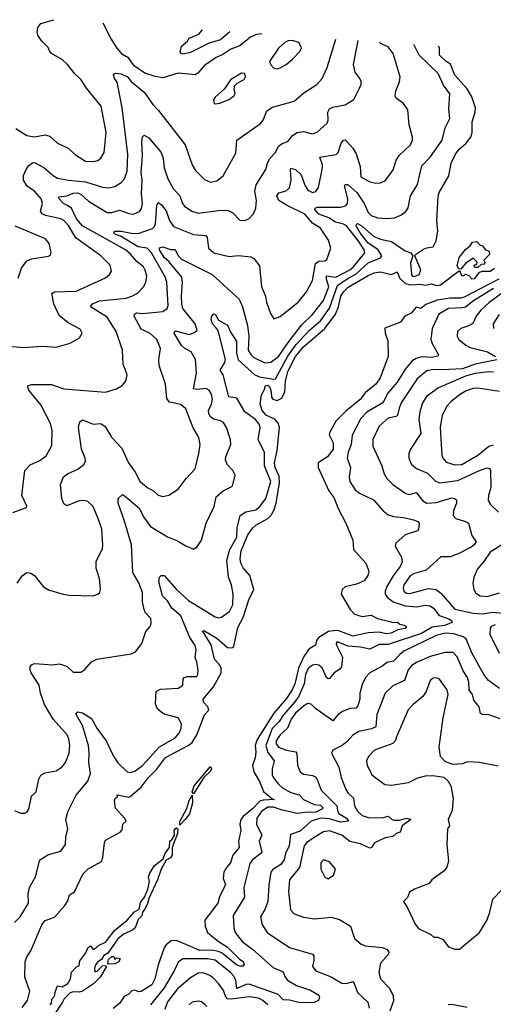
# Model space of a CAD drawing. Extents: x 1245432 to 1420865, y 606325 to 671314.
# Tile 284 of 382: x 1360569 to 1363634, y 657029 to 663405. Entities that reach past the tile are written whole.
import ezdxf

# ---------------------------------------------------------------- set-up
doc = ezdxf.new("R2010")
doc.units = 0

msp = doc.modelspace()

# ---------------------------------------------------------------- linework, layer by layer
at = {"layer": '0CON20XD'}
for points in [[(1360545, 662700.4), (1360615, 662654.5), (1360665, 662646.5), (1360735, 662659.4), (1360765, 662650), (1360815, 662604.3), (1360883.2, 662573.2), (1360929.7, 662529.7), (1360995, 662489.4), (1361045, 662486.4), (1361075, 662493.3), (1361095, 662507.5), (1361116.4, 662545), (1361128.5, 662675), (1361096.5, 662845), (1361001.7, 662961.7), (1360966.9, 663015), (1360925.7, 663055), (1360878.1, 663115), (1360845.3, 663145.3), (1360776, 663185), (1360762.4, 663202.4), (1360752.5, 663225), (1360713.1, 663265), (1360685.6, 663305), (1360681.4, 663325), (1360685.8, 663354.2), (1360705, 663380), (1360791, 663404.8)], [(1362136.2, 663312.6), (1362105, 663309.2), (1362065.8, 663294.2), (1361994.7, 663235.3), (1361935.7, 663215), (1361885, 663180.4), (1361839.9, 663160.1), (1361765, 663107.3), (1361722, 663058), (1361705, 663048.2), (1361595, 663058.2), (1361495, 663027.9), (1361445, 663036.2), (1361379.6, 663059.6), (1361310.8, 663105), (1361274.7, 663154.7), (1361235, 663179.6), (1361201.1, 663221.1), (1361158.1, 663285), (1361110.2, 663383)], [(1361929.1, 663326.8), (1361869.6, 663275), (1361795, 663253.6), (1361675, 663192.7), (1361625, 663182.5), (1361613.3, 663185), (1361607.1, 663195), (1361616.8, 663233.2), (1361656.2, 663265), (1361665, 663285.5), (1361728.5, 663311.5), (1361753, 663338.9)], [(1360475, 661293.3), (1360593.1, 661283.1), (1360715, 661290), (1360805, 661284), (1360895, 661311.2), (1360956.7, 661345), (1360972.5, 661375), (1360961.7, 661401.7), (1360882.7, 661442.7), (1360825, 661490), (1360789.5, 661565), (1360778.3, 661631.7), (1360795, 661642), (1360935, 661647.7), (1361125, 661734.4), (1361150, 661755), (1361162.9, 661777.1), (1361154.2, 661815), (1361093.5, 661875), (1360932.2, 661992.2), (1360885, 662072.7), (1360855, 662105.3), (1360835, 662115.8), (1360737.1, 662137.1), (1360715, 662148.5), (1360703.5, 662165), (1360717.5, 662215), (1360708.3, 662245), (1360665, 662294.2), (1360617.6, 662327.6), (1360594.5, 662365), (1360594.2, 662395.8), (1360611.6, 662435), (1360628.9, 662461.1), (1360651.2, 662478.8), (1360665, 662481.2), (1360725, 662447.5), (1360785, 662395.4), (1360815, 662378.9), (1360885, 662365.3), (1360995, 662354.7), (1361105, 662320.4), (1361145, 662316.4), (1361185, 662324.6), (1361225, 662350), (1361248.5, 662375), (1361263.8, 662425), (1361268.2, 662535), (1361232.9, 662835), (1361207, 662967), (1361200.9, 663000.9), (1361182, 663025), (1361176.7, 663045), (1361182.5, 663055), (1361192.3, 663057.7), (1361225, 663054.2), (1361267.1, 663035), (1361290.6, 663005), (1361375, 662935.6), (1361431.1, 662855), (1361467.3, 662817.3), (1361639.4, 662595), (1361685.5, 662465.5), (1361707.4, 662427.4), (1361765, 662370), (1361805, 662352.5), (1361845, 662360.8), (1361886.4, 662393.6), (1361969.1, 662540.9), (1361975.5, 662625), (1362127.8, 662732.2), (1362145.5, 662755), (1362167.8, 662815), (1362205, 662838.8), (1362345, 662878.1), (1362408.8, 662931.2), (1362492.5, 662985), (1362526.2, 663023.8), (1362558.2, 663095), (1362615.4, 663279.7)], [(1360525, 660213.8), (1360613, 660247), (1360616.2, 660255), (1360583.8, 660325), (1360601.9, 660485), (1360637.8, 660522.2), (1360699.4, 660550.6), (1360739.8, 660580.2), (1360777.7, 660647.7), (1360778.5, 660745), (1360769.4, 660789.4), (1360705, 660911.9), (1360628.2, 661005), (1360621.1, 661025), (1360624.5, 661035.5), (1360648.3, 661041.7), (1360775, 661041.8), (1360855, 661014.3), (1361125, 660992.2), (1361195, 661015.5), (1361232.8, 661037.2), (1361256.3, 661063.7), (1361265.5, 661105.5), (1361238.6, 661175), (1361234.2, 661265.8), (1361194.4, 661385), (1361135, 661478.2), (1361027.5, 661545), (1361040, 661565), (1361085, 661583.4), (1361257.6, 661602.4), (1361295.8, 661614.2), (1361330.8, 661635), (1361370.6, 661675), (1361386, 661704), (1361392.3, 661745), (1361382.2, 661782.2), (1361370, 661805), (1361328.1, 661838.1), (1361286.9, 661886.9), (1361255, 661914.3), (1360975, 662071.1), (1360936.2, 662115), (1360905, 662184.7), (1360874.4, 662204.4), (1360852.9, 662215), (1360825.6, 662245), (1360822.1, 662257.9), (1360875, 662263.3), (1360915, 662282.5), (1360943.6, 662283.6), (1360965.1, 662275.1), (1361015, 662229.7), (1361135, 662155.9), (1361165, 662156.1), (1361215, 662170.5), (1361275, 662149.1), (1361305, 662145.5), (1361345, 662163.5), (1361357, 662183), (1361364.2, 662215), (1361358.2, 662278.2), (1361362.5, 662365), (1361356.3, 662416.3), (1361364.4, 662525), (1361358.8, 662615), (1361363.5, 662646.5), (1361375, 662656.2), (1361405, 662640.8), (1361484.7, 662544.7), (1361497, 662507), (1361504, 662445), (1361527.5, 662375), (1361562.3, 662312.3), (1361605.5, 662265), (1361623.5, 662215), (1361636.6, 662196.6), (1361684, 662165), (1361725, 662152.5), (1361855, 662170.4), (1361915, 662171.2), (1361946, 662156), (1361995, 662106), (1362025, 662104.3), (1362051.2, 662115), (1362082.1, 662147.9), (1362098.1, 662185), (1362101.9, 662235), (1362090, 662295), (1362099.5, 662335), (1362162.9, 662435), (1362172.2, 662475), (1362186.7, 662503.3), (1362224.5, 662545), (1362243.8, 662586.2), (1362267.6, 662602.4), (1362304.3, 662615.7), (1362334, 662655), (1362365, 662673.5), (1362405, 662680), (1362465, 662665.6), (1362495, 662676), (1362559.4, 662735), (1362565.5, 662755), (1362563.4, 662805), (1362573.2, 662826.8), (1362595, 662838.2), (1362676.2, 662853.8), (1362731.9, 662888.1), (1362768.6, 662961.4), (1362778.6, 662985), (1362779.2, 663005), (1362771.2, 663025), (1362740.8, 663065), (1362730, 663115), (1362759, 663269.9)], [(1360535, 658284.4), (1360575, 658266.7), (1360603, 658267), (1360616.4, 658273.6), (1360627.7, 658292.3), (1360645, 658376.2), (1360675.5, 658404.5), (1360693, 658487), (1360705, 658514), (1360735, 658528.9), (1360805, 658540.8), (1360845, 658567.5), (1360866.7, 658595), (1360889.5, 658655), (1360893.8, 658705), (1360887.6, 658747.6), (1360876.4, 658775), (1360785.7, 658875.7), (1360730.4, 658970.4), (1360703.2, 659045), (1360695.4, 659095), (1360643.8, 659175), (1360636.5, 659195), (1360637.8, 659215), (1360645, 659227.1), (1360665, 659236.9), (1360782.9, 659227.1), (1360825, 659234), (1360875, 659218.8), (1360915, 659180), (1360965, 659180), (1360991.7, 659198.3), (1361035, 659247.5), (1361067.5, 659265), (1361291.7, 659298.3), (1361318.3, 659311.7), (1361359.2, 659365), (1361385, 659442.5), (1361413.3, 659475), (1361421.2, 659495), (1361417.7, 659527.7), (1361384, 659565), (1361374.2, 659585), (1361363.5, 659635), (1361364.5, 659695), (1361339.4, 659759.4), (1361302.5, 659825), (1361291.8, 660005), (1361247.9, 660157.9), (1361205.9, 660274.1), (1361207.5, 660305), (1361235, 660330), (1361255, 660317.5), (1361345, 660238.9), (1361370.8, 660185), (1361415, 660123.8), (1361525, 660055.5), (1361590.7, 660030.7), (1361645, 659998), (1361695, 659976.7), (1361715, 659990), (1361746, 660035), (1361775.4, 660144.6), (1361826.9, 660253.1), (1361840, 660315), (1361885.4, 660354.6), (1361945.8, 660384.2), (1361964.3, 660455), (1361949.2, 660485), (1361912.9, 660525), (1361901.9, 660555), (1361903.3, 660575), (1361935.5, 660655), (1361932.5, 660685), (1361907.5, 660765), (1361887.6, 660797.6), (1361868.1, 660808.1), (1361825, 660817.6), (1361805, 660833.2), (1361792.6, 660852.6), (1361791.2, 660875), (1361810.8, 660915), (1361816.5, 660945), (1361810.8, 660980.8), (1361796.3, 661006.4), (1361776.3, 661016.3), (1361715, 661009.7), (1361693.6, 661015), (1361713.8, 661115), (1361708.1, 661205), (1361680, 661255), (1361635, 661278), (1361616.1, 661295), (1361570, 661375), (1361572.6, 661387.4), (1361585, 661388.8), (1361665, 661366.1), (1361701.4, 661378.6), (1361716.9, 661395), (1361704.6, 661435), (1361625.8, 661535), (1361617.8, 661565), (1361616.6, 661616.6), (1361623.2, 661705), (1361618, 661738), (1361536.8, 661836.8), (1361505, 661864.7), (1361474.4, 661915), (1361475, 661926.7), (1361495, 661934.7), (1361545, 661917.1), (1361575, 661916.9), (1361595.6, 661875), (1361617.1, 661855), (1361815.8, 661755.8), (1361989.4, 661595), (1362011.8, 661545), (1362044.3, 661424.3), (1362053, 661355), (1362048.9, 661265), (1362065, 661236.2), (1362085, 661218.2), (1362155, 661183.1), (1362195, 661186.9), (1362245, 661224.1), (1362306.7, 661315), (1362393, 661427), (1362463.4, 661495), (1362535, 661586.2), (1362569.5, 661675), (1362554.8, 661725.2), (1362555, 661746.4), (1362615, 661737.6), (1362705, 661786.2), (1362728.8, 661805), (1362803.2, 661895), (1362798.9, 661915), (1362765, 661969.3), (1362685, 662069.5), (1362665, 662080.7), (1362613.5, 662093.5), (1362570.9, 662120.9), (1362506.2, 662145), (1362480.4, 662175), (1362480.6, 662185), (1362495, 662190.7), (1362645, 662190.8), (1362680.1, 662199.9), (1362691, 662215), (1362692.5, 662245), (1362671.8, 662328.2), (1362675, 662338), (1362692.9, 662337.1), (1362752.2, 662285), (1362798.3, 662215), (1362825, 662155.6), (1362845, 662137.9), (1362885, 662121.5), (1362945, 662116.7), (1362995, 662121.9), (1363035, 662138.1), (1363068, 662162), (1363083.6, 662186.4), (1363099.5, 662265), (1363143.1, 662336.9), (1363171.5, 662458.5), (1363225, 662514.4), (1363303.2, 662625), (1363322.2, 662705), (1363352.7, 662765), (1363347.3, 662825), (1363352, 662925), (1363311.1, 662981.1), (1363277.4, 663057.4), (1363155.4, 663175), (1363124.7, 663234.7), (1363119.3, 663245.2)], [(1361495.2, 661514.8), (1361524.4, 661535), (1361531.2, 661555), (1361520.9, 661705), (1361513.1, 661735), (1361423.2, 661895), (1361395, 661926.3), (1361335, 661934.2), (1361222.2, 662002.2), (1361189.2, 662015), (1361179.2, 662025), (1361182.5, 662035), (1361225, 662035.3), (1361292.2, 662022.2), (1361335, 662021.1), (1361427.8, 662052.2), (1361440.9, 662065), (1361448.6, 662085), (1361457.4, 662202.6), (1361465, 662221.2), (1361485, 662207.8), (1361517.4, 662167.4), (1361539.2, 662105), (1361565, 662065.4), (1361695, 662014.6), (1361775, 662007.1), (1361782.2, 661995), (1361790.6, 661925), (1361826.1, 661896.1), (1361925, 661871.1), (1361985, 661877.1), (1362065, 661869.4), (1362085, 661857.5), (1362121.3, 661811.3), (1362133.9, 661676.1), (1362161.1, 661615), (1362166.9, 661575), (1362193.2, 661503.2), (1362215, 661467.5), (1362255, 661482), (1362370.6, 661575), (1362425, 661643.3), (1362463.6, 661716.4), (1362484.1, 661825.9), (1362505, 661841.1), (1362545, 661844.4), (1362557.1, 661852.9), (1362582.5, 661925), (1362568.3, 661978.3), (1362515, 662054.2), (1362465, 662087.1), (1362415, 662145.3), (1362301.2, 662201.2), (1362246.1, 662235), (1362232.7, 662265), (1362245.9, 662284.1), (1362294, 662296), (1362315, 662316.4), (1362326, 662365), (1362321.1, 662435), (1362325, 662443.8), (1362355, 662434.5), (1362390.7, 662400.7), (1362415, 662332.9), (1362435, 662300.9), (1362463.4, 662286.6), (1362485, 662291.4), (1362502.4, 662317.6), (1362529.6, 662445), (1362529.1, 662465), (1362511.4, 662515), (1362617.4, 662532.6), (1362630, 662545), (1362650.7, 662605), (1362665, 662625.7), (1362675, 662627.1), (1362685, 662618.6), (1362725, 662573.5), (1362746.2, 662536.2), (1362772.9, 662455), (1362777.7, 662387.7), (1362835, 662355.6), (1362875, 662345.6), (1362905, 662349.2), (1362936.2, 662363.8), (1362987.2, 662432.8), (1363006, 662495), (1363025, 662524.5), (1363097.9, 662595), (1363110.9, 662625), (1363110.4, 662645), (1363090.4, 662725), (1363081.1, 662821.1), (1363052.6, 662862.6), (1363008, 662895), (1362999.7, 662909.7), (1363004.1, 662944.1), (1363027.8, 663002.2), (1363030.9, 663035), (1362986.5, 663185), (1362955, 663228.6), (1362905, 663250.8), (1362899.3, 663260.3)], [(1362235, 663086.2), (1362255, 663094), (1362294.3, 663115.7), (1362335, 663148.8), (1362385, 663200), (1362393.8, 663225), (1362375, 663256.2), (1362335, 663270.8), (1362307.3, 663267.3), (1362285, 663256.5), (1362245, 663220.6), (1362186.7, 663135), (1362195, 663112.5), (1362215, 663090), (1362235, 663086.2)], [(1360535, 657559.2), (1360571.4, 657595), (1360625.5, 657685), (1360624.5, 657745), (1360631.8, 657785), (1360671.8, 657855), (1360700, 657965), (1360755, 658000), (1360835, 658020), (1360866.7, 658065), (1360867.1, 658115), (1360880.6, 658165), (1360867.5, 658225), (1360880.5, 658275), (1360935, 658384.3), (1361009.5, 658475), (1361026.7, 658523.3), (1361015.7, 658595), (1361019.8, 658655), (1361013.9, 658705), (1360976.5, 658835), (1360934.2, 658905), (1360934, 658914), (1360946.4, 658923.6), (1360975, 658917.5), (1361035, 658879.4), (1361068, 658818), (1361128.2, 658735), (1361176, 658636), (1361205, 658593.1), (1361265, 658534.2), (1361285, 658530), (1361315, 658539.4), (1361364.4, 658575), (1361474, 658696), (1361576.4, 658755), (1361600.4, 658785), (1361614.5, 658815), (1361616.5, 658845), (1361595, 658884.2), (1361505, 658908.6), (1361472.5, 658932.5), (1361454.7, 658954.7), (1361448.5, 658975), (1361452.9, 659055), (1361481.1, 659068.9), (1361595, 659076.9), (1361624.2, 659095), (1361627.8, 659135), (1361634.6, 659145.4), (1361655, 659151.5), (1361715, 659151.4), (1361722.5, 659165), (1361725.3, 659195), (1361714.7, 659244.7), (1361705.5, 659275), (1361712.1, 659325), (1361705, 659351.9), (1361670.4, 659405), (1361611.7, 659545), (1361554.7, 659594.7), (1361525, 659640.9), (1361493.5, 659675), (1361470, 659765), (1361474.3, 659795.7), (1361485, 659806.7), (1361505, 659806.7), (1361583.3, 659715), (1361661.2, 659645), (1361835, 659537.8), (1361855, 659531.1), (1361875, 659535.7), (1361926.3, 659573.6), (1361948.5, 659615), (1361950, 659685), (1361939.1, 659745), (1361921.2, 659795), (1361909.1, 659905), (1361928.8, 659975), (1361975.5, 660054.5), (1361977.1, 660115), (1361995.4, 660195), (1362032.6, 660217.4), (1362098.5, 660231.5), (1362126.2, 660253.8), (1362161.2, 660305), (1362194.7, 660415), (1362152.7, 660515), (1362154.6, 660605), (1362111.8, 660685), (1362125.5, 660764.5), (1362118.9, 660785), (1362095, 660816.2), (1362027.1, 660865), (1361975, 660953.6), (1361923.2, 660963.2), (1361885.7, 661105), (1361866.8, 661135), (1361896.3, 661185), (1361901.3, 661205), (1361859.1, 661375), (1361848.8, 661398.8), (1361833.8, 661415), (1361817.2, 661435), (1361808.8, 661465), (1361812.5, 661485), (1361825, 661499.2), (1361835, 661498), (1361855, 661458.6), (1361915, 661426), (1361937.7, 661375), (1361972.7, 661322.7), (1361971.5, 661245), (1361982.7, 661202.7), (1362091.2, 661105), (1362122.3, 661092.3), (1362213.2, 661076.8), (1362225, 661079.7), (1362303.6, 661226.4), (1362357.5, 661302.5), (1362445, 661395.2), (1362515.9, 661455), (1362575, 661536.1), (1362626.7, 661683.3), (1362695, 661730.5), (1362745, 661756.1), (1362774.9, 661785), (1362825, 661829.7), (1362905, 661863.3), (1362912.1, 661875), (1362886.2, 661916.2), (1362825, 661957.9), (1362773.3, 662025), (1362744.8, 662075), (1362755, 662084.5), (1362785, 662067.8), (1362861.3, 662001.3), (1362905, 661984.3), (1362975, 661968.1), (1363065, 661908.8), (1363100.8, 661895), (1363114, 661875), (1363098.5, 661831.5), (1363104.2, 661754.2), (1363111.8, 661745), (1363125, 661742.2), (1363155.6, 661755), (1363164.5, 661785), (1363126, 661875), (1363130, 661885), (1363182, 661918), (1363205, 661928.1), (1363245, 661934.3), (1363265, 661973.8), (1363274.6, 662035), (1363268, 662105), (1363278.3, 662261.7), (1363283.4, 662286.6), (1363346.9, 662393.1), (1363362.3, 662475), (1363388.8, 662535), (1363413.4, 662566.6), (1363456.9, 662603.1), (1363488.8, 662645), (1363497.3, 662675), (1363497.4, 662742.6), (1363517.2, 662805), (1363520, 662835), (1363496, 662906), (1363466.1, 662956.1), (1363384.6, 663044.7), (1363357.9, 663117.9), (1363329.3, 663135), (1363285.3, 663175), (1363285.6, 663225), (1363278.3, 663234.3)], [(1361835, 662860), (1361865, 662863.3), (1361925, 662887.5), (1361957.5, 662915), (1361963, 662927), (1361956.7, 662955), (1361961.2, 662978.8), (1361976.4, 662993.6), (1362021.7, 663018.3), (1362030, 663035), (1362025.6, 663055.6), (1362005, 663058.6), (1361933.3, 663015), (1361893.9, 662956.1), (1361835, 662902.5), (1361823.3, 662885), (1361827.5, 662865), (1361835, 662860)], [(1360558.3, 661731.7), (1360580, 661795), (1360615, 661844.3), (1360645, 661855.7), (1360755, 661873.3), (1360769.3, 661880.7), (1360773.6, 661896.4), (1360760, 661955), (1360736, 661985), (1360538.9, 662068.9)], [(1363425, 661790), (1363411.7, 661791.7), (1363400.7, 661810.7), (1363412.5, 661865), (1363453.6, 661916.4), (1363485, 661940), (1363500, 661965), (1363528.3, 661968.3), (1363550, 661945), (1363565, 661940), (1363583.6, 661913.6), (1363607.5, 661905), (1363610, 661885), (1363573, 661847), (1363580, 661835), (1363578.3, 661821.7), (1363555, 661820), (1363535, 661800), (1363515, 661800), (1363510, 661815), (1363528.3, 661821.7), (1363530, 661835), (1363505, 661860), (1363453.6, 661826.4), (1363425, 661790)], [(1360585, 657009.5), (1360620.4, 657055), (1360635.3, 657114.7), (1360602.1, 657205), (1360603.8, 657305), (1360615, 657336), (1360641.1, 657375), (1360713.2, 657545), (1360735, 657571.5), (1360795, 657594), (1360860.5, 657669.5), (1360881.2, 657698.8), (1360891.3, 657738.7), (1360925, 657757.5), (1360978.8, 657871.2), (1361012.6, 657907.4), (1361098.8, 657955), (1361107.3, 657982.7), (1361117.1, 658075), (1361125, 658091.2), (1361220, 658145), (1361231.7, 658158.3), (1361236.7, 658195), (1361258, 658215), (1361248.5, 658235), (1361189.1, 658299.1), (1361182.4, 658347.6), (1361187.6, 658362.4), (1361202.5, 658375), (1361200, 658385), (1361275, 658371.2), (1361285, 658376), (1361355, 658435.3), (1361400.7, 658495), (1361455, 658548.9), (1361512.1, 658627.9), (1361659.2, 658705), (1361684.9, 658725.1), (1361716.2, 658775), (1361765.6, 658904.4), (1361792.9, 658935), (1361787.8, 658955), (1361757.8, 658985), (1361757.5, 659005), (1361822.6, 659085), (1361873.9, 659175), (1361872.2, 659205), (1361865, 659225.9), (1361829.6, 659265), (1361807.9, 659357.9), (1361752.5, 659447.5), (1361765, 659447.1), (1361845, 659401.1), (1361915, 659338.9), (1361943, 659337), (1361954.5, 659345.5), (1361980.6, 659469.4), (1362016.6, 659533.4), (1362052, 659648), (1362085.2, 659715), (1362059.3, 659805), (1362015.6, 659855), (1361999.7, 659885), (1361995.2, 659915), (1362003, 659965), (1362045, 660068.2), (1362077.8, 660115), (1362097.1, 660132.9), (1362174.9, 660175.1), (1362195.8, 660195.8), (1362213.6, 660226.4), (1362229.9, 660275), (1362250.2, 660405), (1362248.1, 660448.1), (1362222.9, 660505), (1362218.1, 660535), (1362235.5, 660615), (1362250.3, 660765), (1362241.4, 660791.4), (1362222.5, 660815), (1362164.9, 660844.9), (1362138.8, 660875), (1362125.3, 660915), (1362133.6, 660976.4), (1362156, 661015), (1362158.8, 661035), (1362175, 661038.2), (1362187.5, 661025), (1362197.4, 660995), (1362199.7, 660959.7), (1362207.9, 660947.9), (1362235, 660938.2), (1362266.5, 660955), (1362285.8, 660994.3), (1362289.1, 661065), (1362305, 661126.9), (1362354.2, 661225), (1362405, 661287.5), (1362544.7, 661405), (1362612.8, 661497.2), (1362632, 661545), (1362648.2, 661615), (1362665, 661641.9), (1362695, 661672.7), (1362825, 661748.8), (1362863.3, 661765), (1362905, 661771.9), (1362975, 661755.8), (1363011.7, 661771.7), (1363030.1, 661730.1), (1363066.7, 661696.7), (1363098.5, 661688.5), (1363165, 661692.3), (1363195, 661686.3), (1363235, 661693.5), (1363266, 661684), (1363292.5, 661687.5), (1363415, 661780), (1363428.3, 661748.3), (1363441.7, 661748.3), (1363455, 661757.5), (1363475, 661747.5), (1363495, 661727.5), (1363515, 661730), (1363545, 661770), (1363565, 661777.5), (1363615, 661777.5), (1363643, 661797)], [(1363671.2, 661725), (1363445, 661607.2), (1363425, 661601), (1363355, 661602.1), (1363270.6, 661589.4), (1363198.3, 661561.7), (1363165, 661535.7), (1363135, 661543.8), (1363102.5, 661505), (1363062.5, 661485), (1363033.6, 661446.4), (1362932, 661408), (1362933.9, 661376.1), (1362951.2, 661325), (1362954, 661225), (1362901.1, 661085), (1362873.2, 661045), (1362808.2, 660991.8), (1362772.7, 660945), (1362679.1, 660870.9), (1362615, 660805.5), (1362575.9, 660735), (1362572.5, 660717.5)], [(1363636.3, 661665), (1363506.2, 661585), (1363455, 661544.4), (1363435, 661538.4), (1363344.4, 661535.6), (1363281.9, 661498.1), (1363239.4, 661405), (1363229.5, 661335), (1363237.8, 661307.8), (1363279.2, 661235), (1363275, 661226.7), (1363235, 661217.8), (1363175, 661222.6), (1363135, 661210.4), (1363109.3, 661195), (1363066.5, 661145), (1363012.2, 661057.8), (1362949.7, 660985), (1362925.9, 660935), (1362915, 660922.7), (1362816.8, 660863.2), (1362776.7, 660823.3), (1362721.8, 660715), (1362713.5, 660655), (1362696.1, 660605), (1362689.6, 660565), (1362710.9, 660505), (1362701.9, 660445), (1362705.6, 660415), (1362739.8, 660359.8), (1362768.8, 660338.8), (1362858.6, 660295), (1362921.4, 660225), (1362955, 660199.6), (1362988.2, 660188.2), (1363052.4, 660182.4), (1363117, 660167), (1363146.6, 660156.6), (1363153.8, 660145), (1363150, 660105), (1363143.3, 660095), (1363065, 660068.5), (1363002.5, 660015), (1363000, 659995), (1363040.6, 659925), (1363044.6, 659895), (1363032.5, 659865), (1362986.2, 659803.8), (1362944.7, 659735), (1362933.8, 659705), (1362934.7, 659684.7), (1362947.3, 659665), (1362985.5, 659635.5), (1363065, 659609.3), (1363135, 659602.5), (1363195, 659613.6), (1363225, 659608.9), (1363247, 659595), (1363285, 659546.8), (1363347.5, 659525), (1363364.2, 659515), (1363368.6, 659501.4), (1363317.8, 659482.2), (1363237.9, 659472.1), (1363170.1, 659429.9), (1362955, 659359.6), (1362895, 659358.4), (1362835, 659328.1), (1362775, 659342.3), (1362695, 659348.9), (1362624.1, 659375.9), (1362616.7, 659365), (1362620, 659355), (1362658, 659278), (1362652.2, 659215), (1362641.2, 659198.8), (1362604, 659176), (1362575, 659138.9), (1362565, 659137.8), (1362555.7, 659145), (1362545.4, 659165), (1362527.1, 659207.1), (1362505, 659225.3), (1362485, 659229.1), (1362465.2, 659224.8), (1362437.1, 659202.9), (1362419.2, 659165), (1362410.1, 659105), (1362376.1, 659025), (1362348.4, 658985), (1362276.2, 658903.8), (1362248.9, 658861.1), (1362202.6, 658815), (1362161.4, 658705), (1362175, 658658.8), (1362216.5, 658606.5), (1362203.8, 658555), (1362203.8, 658515), (1362211.8, 658495), (1362244.2, 658454.2), (1362270.4, 658430.4), (1362325, 658401.6), (1362378, 658385), (1362405.7, 658355.7), (1362475, 658324.2), (1362515, 658319.6), (1362528.3, 658305), (1362528, 658295), (1362485, 658272.6), (1362415, 658272.3), (1362365, 658264.8), (1362261.3, 658288.7), (1362211.4, 658305), (1362175, 658305.5), (1362135, 658278.2), (1362103.2, 658235), (1362102.8, 658195), (1362135.4, 658125), (1362118.2, 658085), (1362135.4, 658015), (1362130, 658005), (1362075.3, 657964.7), (1362059.4, 657940.6), (1362019.6, 657785), (1362025, 657724), (1361951.2, 657605), (1361954.7, 657525), (1361964.8, 657494.8), (1362008.2, 657435), (1362079.1, 657385), (1362212.2, 657265), (1362272.4, 657242.4), (1362287.1, 657205), (1362302.7, 657185), (1362361.3, 657151.3), (1362450.3, 657120.3), (1362505, 657089.1), (1362509.6, 657075), (1362502.6, 657055), (1362475, 657041.9), (1362385, 657038.2), (1362315, 657056), (1362275, 657058.9), (1362243.1, 657093.1), (1362055, 657159.3), (1362035, 657157.4), (1361975, 657130.7), (1361968.8, 657185), (1361955, 657210.6), (1361933.5, 657235), (1361835, 657314.4), (1361785, 657324.2), (1361625.3, 657324.7), (1361595, 657303.1), (1361570.6, 657249.4), (1361504, 657135), (1361416.4, 657025)], [(1363739.7, 661670.3), (1363605, 661570.7), (1363553.2, 661525), (1363524.4, 661485.6), (1363501.5, 661438.5), (1363470.5, 661419.5), (1363423.8, 661405), (1363402.9, 661385), (1363401.5, 661355), (1363411.5, 661335), (1363457.4, 661297.4), (1363485, 661283.1), (1363597.1, 661255), (1363648.5, 661225)], [(1360553.2, 659756.8), (1360586.1, 659803.9), (1360615, 659826.2), (1360641.7, 659821.7), (1360665, 659806.2), (1360722, 659735), (1360755, 659713.3), (1360850.8, 659685), (1360889.4, 659679.4), (1361044.7, 659675.3), (1361074.4, 659685), (1361088.1, 659695), (1361092.7, 659722.7), (1361085.8, 659785), (1361064.3, 659854.3), (1361064.1, 659895.9), (1361105, 659980), (1361108.2, 660005), (1361101.2, 660105), (1361078.9, 660168.9), (1361045, 660252.5), (1361009.2, 660285), (1360985, 660292.5), (1360955, 660288.9), (1360875, 660258), (1360855, 660270), (1360842.2, 660305), (1360833.1, 660395), (1360853.3, 660445), (1360878, 660465), (1360946, 660494), (1360984.5, 660525), (1360995.3, 660544.7), (1360993.2, 660565), (1360968.8, 660625), (1360950.8, 660765), (1360959.5, 660800.5), (1360975, 660813.3), (1361045, 660786.2), (1361095, 660790), (1361121.7, 660771.7), (1361162.4, 660702.4), (1361231.1, 660631.1), (1361272.9, 660535), (1361317.3, 660475), (1361346.9, 660416.9), (1361394.3, 660375), (1361434.7, 660354.7), (1361465, 660325.8), (1361495, 660316.9), (1361535, 660325.7), (1361594.6, 660365.4), (1361645.6, 660435), (1361703.9, 660496.1), (1361728.8, 660595), (1361736.4, 660655), (1361728.6, 660698.6), (1361692.1, 660762.1), (1361645, 660884.2), (1361612.6, 660912.6), (1361539.1, 660929.1), (1361521.5, 660951.5), (1361511.9, 661045), (1361472.9, 661165), (1361470, 661205), (1361481.1, 661275), (1361456.7, 661335), (1361413.9, 661373.9), (1361355, 661401.9), (1361310.7, 661485), (1361311.7, 661498.3), (1361324.3, 661505.7), (1361365, 661501.9), (1361495.2, 661514.8)], [(1363672.2, 661495), (1363634.1, 661435), (1363635.4, 661405)], [(1363658.3, 661201.7), (1363516.4, 661173.6), (1363435, 661143.9), (1363305, 661137.7), (1363245, 661140.7), (1363205, 661131.3), (1363141.5, 661078.5), (1363037.7, 660925), (1363025, 660890), (1363015, 660843.3), (1363004.7, 660835.3), (1362955, 660823.8), (1362895, 660771.9), (1362853.7, 660686.3), (1362855.7, 660644.3), (1362912.7, 660515), (1362927.8, 660465), (1362945.6, 660435), (1362985, 660395.5), (1363067.4, 660337.4), (1363095, 660329.4), (1363135, 660343.3), (1363178.5, 660288.5), (1363205, 660275.3), (1363265, 660278.4), (1363365, 660308.8), (1363383.8, 660305), (1363395.7, 660295), (1363396.2, 660275), (1363376, 660225), (1363375, 660194), (1363392.5, 660175), (1363455, 660156.2), (1363472.9, 660145), (1363495.7, 660065.7), (1363522.5, 660025), (1363511.4, 660005), (1363491.4, 659988.6), (1363411.5, 659948.5), (1363355, 659927.5), (1363333.5, 659926.5), (1363295, 659926.2), (1363199.5, 659840.5), (1363125, 659818.1), (1363096.9, 659803.1), (1363054.3, 659745), (1363050.3, 659725), (1363054.8, 659704.8), (1363071.8, 659691.8), (1363095, 659689.1), (1363215, 659722.1), (1363265, 659715.6), (1363295, 659691.9), (1363385, 659587.1), (1363505, 659561.8), (1363565, 659558.8), (1363628.5, 659568.5), (1363795, 659554.1)], [(1363635, 661123.3), (1363605.7, 661124.3), (1363515, 661113.7), (1363455, 661095.8), (1363279.4, 661020.6), (1363201.5, 660965), (1363176.1, 660925), (1363158.2, 660865), (1363153.1, 660815), (1363166.1, 660725), (1363099.4, 660625), (1363088.1, 660595), (1363087.8, 660565), (1363105.7, 660525), (1363138.1, 660498.1), (1363209.2, 660469.2), (1363258.4, 660418.4), (1363286.7, 660406.7), (1363405, 660421), (1363545, 660485.3), (1363595, 660503.5), (1363609.1, 660499.1), (1363617.1, 660487.1), (1363619.1, 660375), (1363602.5, 660325), (1363600.6, 660290.6), (1363615.3, 660265.3), (1363667.5, 660215)], [(1363675, 660997.8), (1363535, 661018.2), (1363503.7, 661016.3), (1363458.6, 661001.4), (1363415.5, 660975), (1363358.5, 660931.5), (1363335.4, 660905), (1363303.8, 660845), (1363291.1, 660765), (1363301.5, 660585), (1363306.7, 660565), (1363329.9, 660539.9), (1363385, 660522), (1363430.8, 660525), (1363535, 660585.3), (1363605, 660643.4), (1363635, 660652.2)], [(1362572.5, 660717.5), (1362598.9, 660665), (1362597.5, 660625), (1362562.2, 660575), (1362501.9, 660535), (1362500.5, 660505), (1362570.7, 660355), (1362601.9, 660311.9), (1362629.9, 660239.9), (1362680.6, 660145), (1362724.3, 660035), (1362729.1, 659975), (1362810, 659885), (1362828.6, 659835), (1362823.1, 659805), (1362798.3, 659771.7), (1362749.4, 659750.6), (1362675, 659732.7), (1362655.5, 659715), (1362650.4, 659685), (1362708.6, 659585), (1362735, 659555.6), (1362785, 659540.3), (1362845, 659548.8), (1362885, 659527.6), (1362965, 659508.2), (1362985, 659500.6), (1363015, 659503.3), (1363030, 659490), (1363057.5, 659485), (1363072, 659475), (1363065, 659462.5), (1363016.3, 659453.7), (1362973, 659433), (1362941.2, 659428.8), (1362895, 659439.1), (1362825, 659433.9), (1362725, 659413.6), (1362635, 659448.3), (1362615, 659449.1), (1362567.7, 659442.3), (1362504.7, 659405), (1362490.3, 659385), (1362483.1, 659355), (1362440.4, 659329.6), (1362408, 659282), (1362372.7, 659205), (1362350.2, 659105), (1362335, 659070.7), (1362295, 659010), (1362214, 658915), (1362107, 658745), (1362093.8, 658705), (1362098.2, 658665), (1362094.2, 658625), (1362075.9, 658575), (1362085, 658534.4), (1362121, 658471), (1362147.8, 658407.8), (1362207, 658357), (1362218, 658355), (1362145, 658352.1), (1362124.4, 658345.6), (1362076.8, 658295), (1362015.3, 658245), (1362000.8, 658225), (1361994.8, 658195), (1362000.3, 658155), (1361984.7, 658084.7), (1361989.2, 658045), (1361948.1, 657995), (1361933.2, 657945), (1361906.8, 657915), (1361891, 657885), (1361886.3, 657845), (1361900.8, 657805), (1361863.3, 657725), (1361852, 657685), (1361767.8, 657575), (1361770.5, 657535), (1361785.6, 657495), (1361855.3, 657435), (1361911.6, 657401.6), (1361991.5, 657321.5), (1362015, 657307.5), (1362022.7, 657287.3), (1362014, 657276), (1361994, 657276), (1361972.6, 657285), (1361879.8, 657359.8), (1361855, 657372.1), (1361815, 657380.1), (1361735, 657378.5), (1361585, 657442.2), (1361549.5, 657440.5), (1361517.7, 657415), (1361505.3, 657395), (1361464.8, 657285.2), (1361444.2, 657195), (1361424.8, 657155.2), (1361355, 657112.9), (1361341.2, 657111.2), (1361315, 657121.4), (1361295, 657116.9), (1361274.6, 657095.4), (1361245, 657080.8), (1361215.6, 657035), (1361175, 657002.7)], [(1363706.9, 660015), (1363615, 659957.8), (1363573.8, 659896.2), (1363531.5, 659848.5), (1363509.1, 659795), (1363501.1, 659755), (1363508.1, 659715), (1363522.2, 659692.2), (1363550, 659675), (1363595, 659669.2), (1363675, 659692.9)], [(1363646, 659486), (1363621.5, 659475), (1363614.6, 659465), (1363612.9, 659425), (1363672.9, 659302.9)], [(1363675, 659074.2), (1363602.5, 659125), (1363574.1, 659164.1), (1363495, 659305.4), (1363458.9, 659395), (1363439.6, 659409.6), (1363378.7, 659428.7), (1363325, 659432.5), (1363265, 659417.7), (1363056.4, 659315), (1363028.5, 659295), (1362988.6, 659251.4), (1362945, 659242.3), (1362918.4, 659221.6), (1362835, 659176.1), (1362806.4, 659145), (1362785, 659101.2), (1362771.5, 659045), (1362769.6, 659005), (1362757.1, 658962.9), (1362745, 658947.8), (1362705, 658944.5), (1362658, 658925), (1362631.4, 658905), (1362595, 658864.2), (1362484.3, 658945), (1362455, 658972.9), (1362435, 658976.7), (1362405, 658960.6), (1362355, 658914.7), (1362326.3, 658875), (1362301.7, 658818.3), (1362254.7, 658775), (1362230, 658735), (1362228.4, 658715), (1362245, 658694.3), (1362295, 658674.8), (1362357.3, 658665), (1362363.7, 658653.6), (1362368.2, 658578.2), (1362385.5, 658535), (1362405, 658520), (1362465, 658511.2), (1362482.2, 658502.2), (1362494.4, 658485), (1362521.1, 658415), (1362595, 658340), (1362621.1, 658315), (1362625.2, 658285), (1362635.3, 658265), (1362685, 658235.2), (1362696.2, 658215), (1362645, 658209.5), (1362575, 658230.4), (1362515, 658234.3), (1362455.8, 658214.2), (1362385, 658151.2), (1362321.7, 658128.3), (1362312.8, 658055), (1362288.5, 658005), (1362281.2, 657965), (1362259.4, 657935), (1362208.1, 657901.9), (1362194.6, 657885), (1362181.4, 657801.4), (1362175.4, 657695), (1362155.7, 657644.3), (1362127.5, 657595), (1362137.5, 657545), (1362170, 657495), (1362315, 657396.5), (1362463.8, 657353.8), (1362472.8, 657342.8), (1362473.2, 657315), (1362464.4, 657275), (1362485, 657245.8), (1362585, 657208), (1362655, 657166.8), (1362685, 657164.6), (1362725, 657177.1), (1362734.6, 657164.6), (1362754.8, 657104.8), (1362822.2, 657042.2), (1362831.2, 657005)], [(1363678.9, 658878.9), (1363605, 658903.8), (1363565.4, 658905.4), (1363552.2, 658912.2), (1363542.5, 658955), (1363509.1, 658999.1), (1363498.7, 659035), (1363478.9, 659065), (1363476.7, 659115), (1363466.9, 659145), (1363439.7, 659189.7), (1363400.1, 659280.1), (1363375, 659306.4), (1363321.7, 659308.3), (1363225, 659282.5), (1363136.8, 659243.2), (1363107.1, 659222.9), (1363084.1, 659195), (1363059.4, 659125), (1362985, 659090.5), (1362935.3, 659044.7), (1362881.2, 658905), (1362873.2, 658826.8), (1362846.4, 658813.6), (1362763.9, 658796.1), (1362725, 658772.1), (1362689.3, 658730.7), (1362655.6, 658705), (1362596.2, 658675), (1362587.5, 658655), (1362634.3, 658564.3), (1362648.7, 658498.7), (1362679.9, 658419.9), (1362695, 658396.5), (1362730, 658365), (1362736.6, 658315), (1362755, 658279.6), (1362785, 658252), (1362825, 658239.1), (1362915, 658236.9), (1362955, 658248.1), (1362975, 658228), (1362991.1, 658221.1), (1363025, 658221.8), (1363075, 658235.3), (1363100, 658225), (1363045, 658185.5), (1363032.5, 658145), (1363006.7, 658135), (1362984.4, 658115.6), (1362935, 658107.5), (1362865, 658075.6), (1362845.3, 658044.7), (1362835, 658040.5), (1362775, 658067.8), (1362705, 658084.2), (1362654.7, 658124.7), (1362575, 658152.9), (1362535, 658146.9), (1362475, 658109.1), (1362425.9, 658074.1), (1362410.6, 658055), (1362380.3, 657915), (1362315.3, 657835), (1362309.5, 657759.5), (1362321.4, 657641.4), (1362345, 657615.6), (1362405, 657594.5), (1362475, 657583.3), (1362585, 657593.3), (1362639.1, 657579.1), (1362711.2, 657535), (1362735.8, 657455), (1362778.3, 657418.3), (1362808.2, 657408.2), (1362916.8, 657396.8), (1362947.5, 657385), (1362957.7, 657367.7), (1362956.2, 657355), (1362904.2, 657295.8), (1362893.5, 657235), (1362905.3, 657195.3), (1362962.9, 657132.9), (1362986.8, 657085), (1362987.4, 657052.6), (1362965.4, 656985)], [(1363665, 658571.9), (1363545.6, 658595.6), (1363465, 658598.8), (1363435, 658586.7), (1363375, 658582.5), (1363325, 658600), (1363292.5, 658635), (1363283.8, 658695), (1363309.4, 658885), (1363341.8, 659035), (1363335.6, 659065), (1363323.8, 659083.8), (1363285.8, 659135), (1363265, 659143.3), (1363245, 659140.5), (1363226.7, 659125), (1363198.9, 659055), (1363178.3, 659021.7), (1363115, 658970.8), (1363083.7, 658936.3), (1363008.7, 658761.3), (1363002.4, 658737.6), (1362985, 658718.8), (1362865, 658674.4), (1362825.7, 658635), (1362814.4, 658605), (1362817, 658577), (1362849.2, 658515), (1362933.2, 658453.2), (1362975, 658447.5), (1363084.5, 658465.5), (1363145, 658496), (1363195, 658508.8), (1363245, 658510), (1363315, 658500), (1363343.3, 658475), (1363358.8, 658445), (1363373.8, 658365), (1363369.2, 658285), (1363343, 658227), (1363351.2, 658185), (1363338.8, 658165), (1363334.2, 658065), (1363344.1, 657955.9), (1363333, 657917), (1363315.6, 657894.4), (1363236.7, 657835), (1363218.8, 657811.2), (1363124.1, 657775.9), (1363092.5, 657755), (1363078.3, 657721.7), (1363053.3, 657695), (1363080.8, 657650.8), (1363128, 657548), (1363151.2, 657521.2), (1363230.7, 657480.7), (1363250, 657465), (1363275, 657463.3), (1363308.3, 657448.3), (1363345, 657401.2), (1363385, 657386.2), (1363415, 657386.7), (1363545, 657493.8), (1363594.4, 657575.6), (1363612.5, 657625), (1363630.7, 657709.3), (1363685, 657765.8)], [(1361695, 658391.2), (1361685.6, 658405.6), (1361698.7, 658445), (1361805, 658569.2), (1361810, 658555), (1361805, 658538.9), (1361761.9, 658498.1), (1361695, 658391.2)], [(1361605, 658189.2), (1361605, 658212), (1361652, 658298), (1361665, 658348), (1361685, 658383.3), (1361687.8, 658335), (1361667.8, 658262.2), (1361641.2, 658225), (1361605, 658189.2)], [(1360766.9, 657025), (1360775, 657037.5), (1360778, 657062), (1360795, 657082.5), (1360800, 657115), (1360815, 657150), (1360845, 657142.1), (1360881.3, 657165), (1360898.5, 657195), (1360905, 657237.5), (1360937.5, 657272.5), (1360955, 657277.5), (1360958.3, 657311.7), (1360998.3, 657361.7), (1361010, 657395), (1361027, 657407), (1361045, 657383.3), (1361065, 657394.5), (1361078.8, 657411.2), (1361125, 657432.7), (1361182.5, 657507.5), (1361265, 657574.1), (1361312.7, 657627.3), (1361341.9, 657645), (1361350.6, 657689.4), (1361377.3, 657722.7), (1361398.4, 657775), (1361410, 657825), (1361403.8, 657855), (1361412.5, 657877.5), (1361441.3, 657928.7), (1361498.3, 657971.7), (1361511.6, 658008.4), (1361538.9, 658045), (1361542, 658085), (1361555, 658098.8), (1361571.1, 658125), (1361569.2, 658155), (1361574.6, 658165), (1361585, 658171.9), (1361592.4, 658162.4), (1361590, 658135), (1361557.1, 658045), (1361555.7, 657994.3), (1361545, 657978.2), (1361516.8, 657963.2), (1361484.7, 657905), (1361462, 657835), (1361405.9, 657715), (1361397.4, 657682.6), (1361380, 657645), (1361363.1, 657626.9), (1361358.8, 657601.2), (1361335, 657577.5), (1361316.2, 657525), (1361299.9, 657510.1), (1361245, 657486.7), (1361205, 657453.3), (1361139.5, 657360.5), (1361112.9, 657345), (1361099.5, 657320.5), (1361075, 657304.2), (1361060, 657285), (1361052.5, 657262.5), (1361055, 657240), (1361070, 657245), (1361105, 657277.5), (1361125, 657280), (1361130, 657275), (1361090, 657205), (1361047.3, 657162.7), (1360975, 657114), (1360955, 657107.5), (1360915, 657110.5), (1360895, 657103.8), (1360857.6, 657065), (1360846.8, 657043.2), (1360762.8, 656917.2)], [(1362565, 657842.5), (1362601.2, 657865), (1362613.8, 657905), (1362575, 657952.5), (1362535, 657963.8), (1362518, 657945), (1362518, 657905), (1362545, 657853.3), (1362565, 657842.5)], [(1361145, 657290), (1361140, 657295), (1361145, 657320), (1361165, 657340), (1361178.3, 657338.3), (1361185, 657320), (1361195, 657330), (1361220, 657325), (1361210, 657305), (1361185, 657292.5), (1361145, 657290)], [(1362175.4, 657025), (1362143.6, 657055), (1362115, 657068.6), (1362055, 657078.1), (1361938.3, 657061.7), (1361915, 657064.7), (1361902.5, 657075), (1361889.1, 657119.1), (1361856.9, 657165), (1361821.8, 657201.8), (1361795, 657218.2), (1361755, 657232.5), (1361725, 657230), (1361675, 657201.8), (1361591.5, 657128.5), (1361526.3, 657045), (1361508.1, 656995)], [(1361779.4, 657015), (1361765, 657030.8), (1361745, 657045.7), (1361725, 657050), (1361685, 657044.3), (1361665, 657026)], [(1363341.5, 657028.5), (1363365, 657030), (1363465, 657011.5)]]:
    msp.add_lwpolyline(points, dxfattribs=at)

doc.saveas('drawing.dxf')
